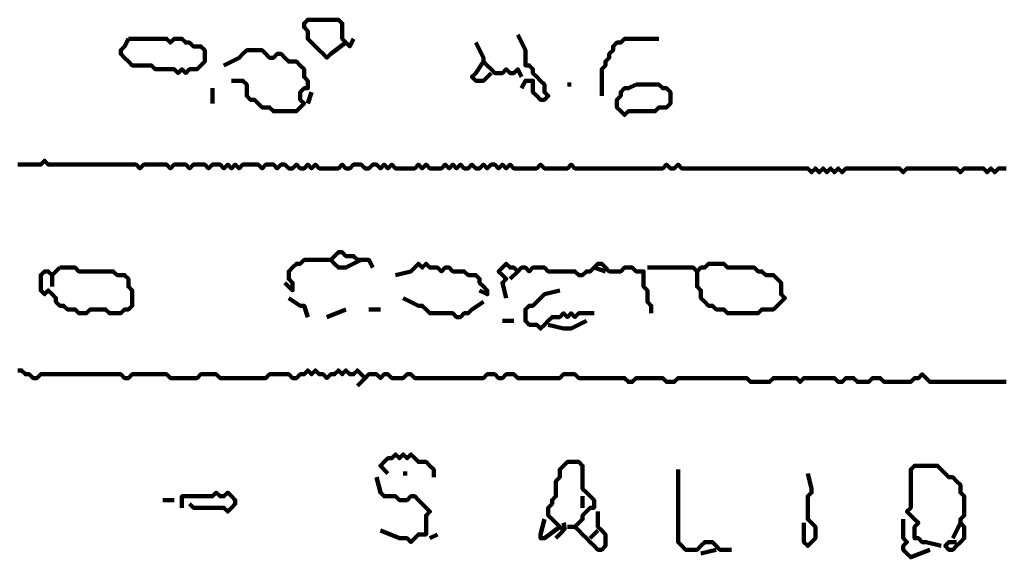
# Model space of a CAD drawing. Header units: metres. Extents: x 1959 to 4131, y 3282 to 4313.
# Tile 289 of 356: x 2431.48 to 2433.86, y 4294.16 to 4295.47. Entities that reach past the tile are written whole.
import ezdxf

# ---------------------------------------------------------------- set-up
doc = ezdxf.new("R2010")
doc.units = ezdxf.units.M
doc.layers.add('P', color=250, linetype='Continuous', lineweight=100)

msp = doc.modelspace()

# ---------------------------------------------------------------- linework, layer by layer
at = {"layer": 'P', "color": 0, "linetype": 'Continuous'}
for points in [[(2432.2663, 4295.4099), (2432.2294, 4295.3823), (2432.2202, 4295.373), (2432.2109, 4295.3823), (2432.2017, 4295.3915), (2432.1925, 4295.4007), (2432.1832, 4295.4099), (2432.174, 4295.4192), (2432.174, 4295.4284), (2432.174, 4295.4376), (2432.1648, 4295.4469), (2432.1648, 4295.4561), (2432.174, 4295.4653), (2432.1832, 4295.4653), (2432.1925, 4295.4653), (2432.2017, 4295.4653), (2432.2109, 4295.4653), (2432.2202, 4295.4653), (2432.2294, 4295.4653), (2432.2386, 4295.4653), (2432.2479, 4295.4653), (2432.2571, 4295.4561), (2432.2571, 4295.4469), (2432.2571, 4295.4376), (2432.2571, 4295.4284), (2432.2571, 4295.4192), (2432.2663, 4295.4099), (2432.2756, 4295.4007), (2432.2848, 4295.4192)], [(2431.7402, 4295.4192), (2431.7494, 4295.4192), (2431.7586, 4295.4192), (2431.7679, 4295.4192), (2431.7771, 4295.4192), (2431.7863, 4295.4192), (2431.7956, 4295.4192), (2431.8048, 4295.4192), (2431.814, 4295.4192), (2431.8232, 4295.4192), (2431.8325, 4295.4192), (2431.8417, 4295.4099), (2431.8509, 4295.4192), (2431.8602, 4295.4192), (2431.8694, 4295.4192), (2431.8786, 4295.4099), (2431.8879, 4295.4099), (2431.8971, 4295.4007), (2431.9063, 4295.4007), (2431.9156, 4295.4007), (2431.9248, 4295.3915), (2431.9248, 4295.3823), (2431.9248, 4295.373), (2431.9248, 4295.3638), (2431.9156, 4295.3546), (2431.9063, 4295.3453), (2431.8971, 4295.3453), (2431.8879, 4295.3453), (2431.8786, 4295.3361), (2431.8694, 4295.3453), (2431.8602, 4295.3361), (2431.8509, 4295.3453), (2431.8417, 4295.3453), (2431.8325, 4295.3453), (2431.8232, 4295.3453), (2431.814, 4295.3453), (2431.8048, 4295.3453), (2431.7956, 4295.3546), (2431.7863, 4295.3546), (2431.7771, 4295.3546), (2431.7679, 4295.3546), (2431.7586, 4295.3546), (2431.7494, 4295.3546), (2431.7402, 4295.3638), (2431.7309, 4295.373), (2431.7217, 4295.3823), (2431.7217, 4295.3915), (2431.7309, 4295.4007), (2431.7402, 4295.4192)], [(2432.6817, 4295.4284), (2432.7002, 4295.3915), (2432.7002, 4295.3823), (2432.7002, 4295.373), (2432.7002, 4295.3638), (2432.7002, 4295.3546), (2432.7094, 4295.3546), (2432.7186, 4295.3453), (2432.7186, 4295.3361), (2432.7279, 4295.3269), (2432.7371, 4295.3176), (2432.7463, 4295.3084), (2432.7463, 4295.2992), (2432.7463, 4295.2899), (2432.7556, 4295.2807), (2432.7463, 4295.2715), (2432.7371, 4295.2715), (2432.7279, 4295.2807), (2432.7186, 4295.2899), (2432.7186, 4295.2992), (2432.7186, 4295.3084), (2432.7186, 4295.3176), (2432.7094, 4295.3176), (2432.7002, 4295.3176), (2432.6909, 4295.2992)], [(2432.8848, 4295.2807), (2432.8848, 4295.3176), (2432.8848, 4295.3269), (2432.8848, 4295.3361), (2432.8848, 4295.3453), (2432.894, 4295.3546), (2432.894, 4295.3638), (2432.9032, 4295.373), (2432.9032, 4295.3823), (2432.9125, 4295.3915), (2432.9125, 4295.4007), (2432.9217, 4295.4099), (2432.9309, 4295.4099), (2432.9402, 4295.4192), (2432.9494, 4295.4192), (2432.9586, 4295.4192), (2432.9679, 4295.4192), (2432.9771, 4295.4192), (2432.9863, 4295.4192), (2432.9956, 4295.4192), (2433.0232, 4295.4192)], [(2431.9709, 4295.3546), (2432.0079, 4295.373), (2432.0171, 4295.3823), (2432.0263, 4295.3915), (2432.0356, 4295.3915), (2432.0448, 4295.3915), (2432.054, 4295.3915), (2432.0632, 4295.3915), (2432.0725, 4295.3823), (2432.0817, 4295.373), (2432.0909, 4295.373), (2432.1002, 4295.3823), (2432.1094, 4295.3823), (2432.1186, 4295.373), (2432.1279, 4295.3638), (2432.1371, 4295.3638), (2432.1463, 4295.3638), (2432.1556, 4295.3546), (2432.1648, 4295.3453), (2432.1648, 4295.3361), (2432.1648, 4295.3269), (2432.174, 4295.3176), (2432.174, 4295.3084), (2432.174, 4295.2992), (2432.1648, 4295.2992), (2432.1556, 4295.2899), (2432.1556, 4295.2807), (2432.1556, 4295.2715), (2432.1648, 4295.2623), (2432.1556, 4295.253), (2432.1463, 4295.2438), (2432.1371, 4295.2438), (2432.1279, 4295.2438), (2432.1186, 4295.2438), (2432.1094, 4295.2438), (2432.1002, 4295.2438), (2432.0909, 4295.2438), (2432.0817, 4295.253), (2432.0725, 4295.253), (2432.0632, 4295.253), (2432.054, 4295.2623), (2432.0448, 4295.2715), (2432.0356, 4295.2715), (2432.0263, 4295.2807), (2432.0263, 4295.2899), (2432.0263, 4295.2992), (2432.0263, 4295.3084), (2432.0171, 4295.3176), (2431.9894, 4295.3176)], [(2432.5802, 4295.4099), (2432.5986, 4295.373), (2432.5986, 4295.3638), (2432.6079, 4295.3546), (2432.6171, 4295.3453), (2432.6263, 4295.3361), (2432.6356, 4295.3361), (2432.6448, 4295.3361), (2432.654, 4295.3453), (2432.6632, 4295.3361), (2432.6725, 4295.3361), (2432.6817, 4295.3453), (2432.6909, 4295.3269)], [(2432.5986, 4295.3638), (2432.5802, 4295.3361), (2432.5709, 4295.3269), (2432.5802, 4295.3176), (2432.5894, 4295.3176), (2432.5986, 4295.3176), (2432.6171, 4295.3361)], [(2431.9432, 4295.2992), (2431.9432, 4295.2623)], [(2432.8017, 4295.3084), (2432.8109, 4295.3084)], [(2432.9679, 4295.3084), (2432.9771, 4295.3084), (2432.9863, 4295.3084), (2432.9956, 4295.3084), (2433.0048, 4295.3084), (2433.014, 4295.3084), (2433.0232, 4295.3084), (2433.0325, 4295.2992), (2433.0417, 4295.2992), (2433.0509, 4295.2899), (2433.0509, 4295.2807), (2433.0509, 4295.2715), (2433.0509, 4295.2623), (2433.0417, 4295.253), (2433.0325, 4295.253), (2433.0232, 4295.253), (2433.014, 4295.2438), (2433.0048, 4295.2438), (2432.9956, 4295.2438), (2432.9863, 4295.2438), (2432.9771, 4295.2438), (2432.9679, 4295.2438), (2432.9586, 4295.2438), (2432.9494, 4295.2438), (2432.9402, 4295.2346), (2432.9309, 4295.2438), (2432.9217, 4295.253), (2432.9217, 4295.2623), (2432.9217, 4295.2715), (2432.9309, 4295.2807), (2432.9309, 4295.2899), (2432.9402, 4295.2992), (2432.9494, 4295.2992), (2432.9679, 4295.3084)], [(2432.1832, 4295.2899), (2432.174, 4295.2623)], [(2431.4725, 4295.1146), (2431.4817, 4295.1146), (2431.4909, 4295.1146), (2431.5002, 4295.1146), (2431.5094, 4295.1146), (2431.5186, 4295.1146), (2431.5279, 4295.1146), (2431.5371, 4295.1238), (2431.5463, 4295.1146), (2431.5556, 4295.1146), (2431.5648, 4295.1146), (2431.574, 4295.1146), (2431.5832, 4295.1146), (2431.5925, 4295.1146), (2431.6017, 4295.1146), (2431.6109, 4295.1146), (2431.6202, 4295.1146), (2431.6294, 4295.1146), (2431.6386, 4295.1146), (2431.6479, 4295.1146), (2431.6571, 4295.1146), (2431.6663, 4295.1146), (2431.6756, 4295.1146), (2431.6848, 4295.1146), (2431.694, 4295.1146), (2431.7032, 4295.1146), (2431.7125, 4295.1146), (2431.7217, 4295.1146), (2431.7309, 4295.1146), (2431.7402, 4295.1146), (2431.7494, 4295.1146), (2431.7586, 4295.1146), (2431.7679, 4295.1053), (2431.7771, 4295.1146), (2431.7863, 4295.1146), (2431.7956, 4295.1146), (2431.8048, 4295.1146), (2431.814, 4295.1146), (2431.8232, 4295.1146), (2431.8325, 4295.1146), (2431.8417, 4295.1053), (2431.8509, 4295.1146), (2431.8602, 4295.1146), (2431.8694, 4295.1146), (2431.8786, 4295.1146), (2431.8879, 4295.1053), (2431.8971, 4295.1146), (2431.9063, 4295.1146), (2431.9156, 4295.1146), (2431.9248, 4295.1146), (2431.934, 4295.1053), (2431.9432, 4295.1146), (2431.9525, 4295.1146), (2431.9617, 4295.1146), (2431.9709, 4295.1053), (2431.9802, 4295.1146), (2431.9894, 4295.1053), (2431.9986, 4295.1146), (2432.0079, 4295.1053), (2432.0171, 4295.1146), (2432.0263, 4295.1146), (2432.0356, 4295.1146), (2432.0448, 4295.1146), (2432.054, 4295.1146), (2432.0632, 4295.1053), (2432.0725, 4295.1146), (2432.0817, 4295.1146), (2432.0909, 4295.1146), (2432.1002, 4295.1053), (2432.1094, 4295.1146), (2432.1186, 4295.1146), (2432.1279, 4295.1053), (2432.1371, 4295.1053), (2432.1463, 4295.1146), (2432.1556, 4295.1053), (2432.1648, 4295.1053), (2432.174, 4295.1146), (2432.1832, 4295.1053), (2432.1925, 4295.1146), (2432.2017, 4295.1053), (2432.2109, 4295.1053), (2432.2202, 4295.1053), (2432.2294, 4295.1053), (2432.2386, 4295.1053), (2432.2479, 4295.1053), (2432.2571, 4295.1146), (2432.2663, 4295.1053), (2432.2756, 4295.1053), (2432.2848, 4295.1146), (2432.294, 4295.1146), (2432.3032, 4295.1146), (2432.3125, 4295.1053), (2432.3217, 4295.1053), (2432.3309, 4295.1146), (2432.3402, 4295.1146), (2432.3494, 4295.1053), (2432.3586, 4295.1146), (2432.3679, 4295.1053), (2432.3771, 4295.1146), (2432.3863, 4295.1053), (2432.3956, 4295.1053), (2432.4048, 4295.1053), (2432.414, 4295.1053), (2432.4232, 4295.1053), (2432.4325, 4295.1053), (2432.4417, 4295.1146), (2432.4509, 4295.1053), (2432.4602, 4295.1146), (2432.4694, 4295.1053), (2432.4786, 4295.1053), (2432.4879, 4295.1053), (2432.4971, 4295.1053), (2432.5063, 4295.1146), (2432.5156, 4295.1053), (2432.5248, 4295.1146), (2432.534, 4295.1053), (2432.5432, 4295.1146), (2432.5525, 4295.1053), (2432.5617, 4295.1053), (2432.5709, 4295.1146), (2432.5802, 4295.1053), (2432.5894, 4295.1053), (2432.5986, 4295.1146), (2432.6079, 4295.1053), (2432.6171, 4295.1146), (2432.6263, 4295.1146), (2432.6356, 4295.1053), (2432.6448, 4295.1146), (2432.654, 4295.1053), (2432.6632, 4295.1146), (2432.6725, 4295.1053), (2432.6817, 4295.1053), (2432.6909, 4295.1053), (2432.7002, 4295.1053), (2432.7094, 4295.1053), (2432.7186, 4295.1053), (2432.7279, 4295.1053), (2432.7371, 4295.1146), (2432.7463, 4295.1053), (2432.7556, 4295.1053), (2432.7648, 4295.1053), (2432.774, 4295.1053), (2432.7832, 4295.1053), (2432.7925, 4295.1053), (2432.8017, 4295.1053), (2432.8109, 4295.1146), (2432.8202, 4295.1053), (2432.8294, 4295.1053), (2432.8386, 4295.1053), (2432.8479, 4295.1053), (2432.8571, 4295.1053), (2432.8663, 4295.1053), (2432.8756, 4295.1053), (2432.8848, 4295.1053), (2432.894, 4295.1053), (2432.9032, 4295.1053), (2432.9125, 4295.1053), (2432.9217, 4295.1053), (2432.9309, 4295.1053), (2432.9402, 4295.1053), (2432.9494, 4295.1053), (2432.9586, 4295.1053), (2432.9679, 4295.1053), (2432.9771, 4295.1053), (2432.9863, 4295.1053), (2432.9956, 4295.1053), (2433.0048, 4295.1053), (2433.014, 4295.1053), (2433.0232, 4295.1053), (2433.0325, 4295.1053), (2433.0417, 4295.1146), (2433.0509, 4295.1053), (2433.0602, 4295.1053), (2433.0694, 4295.1146), (2433.0786, 4295.1053), (2433.0879, 4295.1053), (2433.0971, 4295.1053), (2433.1063, 4295.1053), (2433.1156, 4295.1053), (2433.1248, 4295.1053), (2433.134, 4295.1053), (2433.1432, 4295.1053), (2433.1525, 4295.1053), (2433.1617, 4295.1053), (2433.1709, 4295.1053), (2433.1802, 4295.1053), (2433.1894, 4295.1053), (2433.1986, 4295.1053), (2433.2079, 4295.1053), (2433.2171, 4295.1053), (2433.2263, 4295.1053), (2433.2356, 4295.1053), (2433.2448, 4295.1053), (2433.254, 4295.1053), (2433.2632, 4295.1053), (2433.2725, 4295.1053), (2433.2817, 4295.1053), (2433.2909, 4295.1053), (2433.3002, 4295.1053), (2433.3094, 4295.1053), (2433.3186, 4295.1053), (2433.3279, 4295.1053), (2433.3371, 4295.1053), (2433.3463, 4295.1053), (2433.3556, 4295.1053), (2433.3648, 4295.1053), (2433.374, 4295.1053), (2433.3832, 4295.1053), (2433.3925, 4295.0961), (2433.4017, 4295.1053), (2433.4109, 4295.0961), (2433.4202, 4295.1053), (2433.4294, 4295.0961), (2433.4386, 4295.1053), (2433.4479, 4295.0961), (2433.4571, 4295.1053), (2433.4663, 4295.0961), (2433.4756, 4295.1053), (2433.4848, 4295.1053), (2433.494, 4295.1053), (2433.5032, 4295.1053), (2433.5125, 4295.1053), (2433.5217, 4295.1053), (2433.5309, 4295.1053), (2433.5402, 4295.1053), (2433.5494, 4295.1053), (2433.5586, 4295.1053), (2433.5679, 4295.1053), (2433.5771, 4295.1053), (2433.5863, 4295.1053), (2433.5956, 4295.1053), (2433.6048, 4295.1053), (2433.614, 4295.0961), (2433.6232, 4295.1053), (2433.6325, 4295.1053), (2433.6417, 4295.1053), (2433.6509, 4295.1053), (2433.6602, 4295.1053), (2433.6694, 4295.1053), (2433.6786, 4295.1053), (2433.6879, 4295.1053), (2433.6971, 4295.1053), (2433.7063, 4295.1053), (2433.7156, 4295.1053), (2433.7248, 4295.1053), (2433.734, 4295.1053), (2433.7432, 4295.1053), (2433.7525, 4295.0961), (2433.7617, 4295.1053), (2433.7709, 4295.1053), (2433.7802, 4295.1053), (2433.7894, 4295.1053), (2433.7986, 4295.1053), (2433.8079, 4295.1053), (2433.8171, 4295.0961), (2433.8263, 4295.1053), (2433.8356, 4295.0961), (2433.8448, 4295.1053), (2433.854, 4295.1053), (2433.8632, 4295.1053)], [(2432.3032, 4294.8838), (2432.2663, 4294.8653), (2432.2571, 4294.8653), (2432.2479, 4294.8653), (2432.2386, 4294.8746), (2432.2294, 4294.8838), (2432.2386, 4294.893), (2432.2479, 4294.9023), (2432.2571, 4294.9023), (2432.2663, 4294.893), (2432.2756, 4294.893), (2432.2848, 4294.893), (2432.294, 4294.8838), (2432.3032, 4294.8838), (2432.3125, 4294.8838), (2432.3217, 4294.8838), (2432.3309, 4294.8653)], [(2432.1186, 4294.8284), (2432.1371, 4294.8099), (2432.1371, 4294.8192), (2432.1371, 4294.8284), (2432.1279, 4294.8376), (2432.1279, 4294.8469), (2432.1279, 4294.8561), (2432.1371, 4294.8653), (2432.1463, 4294.8746), (2432.1556, 4294.8746), (2432.1648, 4294.8838), (2432.174, 4294.8838), (2432.1832, 4294.8838), (2432.1925, 4294.8838), (2432.2017, 4294.8838), (2432.2109, 4294.8838), (2432.2294, 4294.8838)], [(2432.3863, 4294.8469), (2432.4232, 4294.8561), (2432.4325, 4294.8653), (2432.4417, 4294.8746), (2432.4509, 4294.8653), (2432.4602, 4294.8746), (2432.4694, 4294.8653), (2432.4786, 4294.8653), (2432.4879, 4294.8653), (2432.4971, 4294.8561), (2432.5063, 4294.8653), (2432.5156, 4294.8653), (2432.5248, 4294.8561), (2432.534, 4294.8561), (2432.5432, 4294.8561), (2432.5525, 4294.8561), (2432.5617, 4294.8469), (2432.5709, 4294.8469), (2432.5802, 4294.8469), (2432.5894, 4294.8376), (2432.5894, 4294.8284), (2432.5986, 4294.8192), (2432.6079, 4294.8099), (2432.6079, 4294.8007), (2432.5894, 4294.8099)], [(2432.654, 4294.7915), (2432.6448, 4294.8284), (2432.654, 4294.8376), (2432.6448, 4294.8469), (2432.6356, 4294.8561), (2432.6448, 4294.8653), (2432.654, 4294.8746), (2432.6632, 4294.8653), (2432.6725, 4294.8653), (2432.6817, 4294.8561), (2432.6909, 4294.8653), (2432.7002, 4294.8653), (2432.7094, 4294.8561), (2432.7186, 4294.8653), (2432.7279, 4294.8653), (2432.7371, 4294.8653), (2432.7463, 4294.8653), (2432.7556, 4294.8561), (2432.7648, 4294.8561), (2432.774, 4294.8561), (2432.7832, 4294.8561), (2432.7925, 4294.8561), (2432.8017, 4294.8561), (2432.8109, 4294.8561), (2432.8202, 4294.8561), (2432.8294, 4294.8469), (2432.8386, 4294.8469), (2432.8479, 4294.8561), (2432.8571, 4294.8561), (2432.8663, 4294.8653), (2432.8756, 4294.8746), (2432.8848, 4294.8746), (2432.894, 4294.8653), (2432.9032, 4294.8561), (2432.9125, 4294.8561), (2432.9217, 4294.8561), (2432.9309, 4294.8561), (2432.9402, 4294.8653), (2432.9494, 4294.8653), (2432.9586, 4294.8653), (2432.9679, 4294.8561), (2432.9771, 4294.8561), (2432.9863, 4294.8561), (2432.9863, 4294.8469), (2432.9863, 4294.8376), (2432.9863, 4294.8284), (2432.9863, 4294.8192), (2432.9956, 4294.8099), (2432.9956, 4294.8007), (2432.9956, 4294.7915), (2432.9956, 4294.7823), (2433.0048, 4294.773), (2433.0048, 4294.7546)], [(2432.9956, 4294.8653), (2433.0325, 4294.8653), (2433.0417, 4294.8653), (2433.0509, 4294.8653), (2433.0602, 4294.8653), (2433.0694, 4294.8653), (2433.0786, 4294.8653), (2433.0879, 4294.8653), (2433.0971, 4294.8653), (2433.1063, 4294.8653), (2433.1156, 4294.8561), (2433.1248, 4294.8653), (2433.134, 4294.8653), (2433.1432, 4294.8746), (2433.1525, 4294.8746), (2433.1617, 4294.8746), (2433.1709, 4294.8746), (2433.1802, 4294.8746), (2433.1894, 4294.8653), (2433.1986, 4294.8653), (2433.2079, 4294.8653), (2433.2171, 4294.8653), (2433.2263, 4294.8653), (2433.2356, 4294.8653), (2433.2448, 4294.8653), (2433.254, 4294.8653), (2433.2632, 4294.8561), (2433.2725, 4294.8561), (2433.2817, 4294.8469), (2433.2909, 4294.8469), (2433.3002, 4294.8469), (2433.3094, 4294.8376), (2433.3186, 4294.8284), (2433.3186, 4294.8192), (2433.3186, 4294.8099), (2433.3186, 4294.8007), (2433.3279, 4294.7915), (2433.3186, 4294.7823), (2433.3094, 4294.773), (2433.3002, 4294.7638), (2433.2909, 4294.7638), (2433.2817, 4294.7638), (2433.2725, 4294.7638), (2433.2632, 4294.7546), (2433.254, 4294.7546), (2433.2448, 4294.7546), (2433.2356, 4294.7546), (2433.2263, 4294.7546), (2433.2171, 4294.7546), (2433.2079, 4294.7546), (2433.1986, 4294.7546), (2433.1894, 4294.7546), (2433.1802, 4294.7638), (2433.1709, 4294.7638), (2433.1617, 4294.7638), (2433.1525, 4294.773), (2433.1432, 4294.773), (2433.134, 4294.7823), (2433.1248, 4294.7915), (2433.1248, 4294.8007), (2433.1248, 4294.8099), (2433.1156, 4294.8192), (2433.1156, 4294.8284), (2433.1156, 4294.8376), (2433.1156, 4294.8561)], [(2431.574, 4294.8653), (2431.5832, 4294.8653), (2431.5925, 4294.8653), (2431.6017, 4294.8653), (2431.6109, 4294.8653), (2431.6202, 4294.8561), (2431.6294, 4294.8561), (2431.6386, 4294.8561), (2431.6479, 4294.8561), (2431.6571, 4294.8561), (2431.6663, 4294.8561), (2431.6756, 4294.8561), (2431.6848, 4294.8561), (2431.694, 4294.8561), (2431.7032, 4294.8561), (2431.7125, 4294.8469), (2431.7217, 4294.8469), (2431.7309, 4294.8469), (2431.7402, 4294.8376), (2431.7402, 4294.8284), (2431.7402, 4294.8192), (2431.7494, 4294.8099), (2431.7494, 4294.8007), (2431.7494, 4294.7915), (2431.7494, 4294.7823), (2431.7494, 4294.773), (2431.7402, 4294.7638), (2431.7309, 4294.7638), (2431.7217, 4294.7546), (2431.7125, 4294.7546), (2431.7032, 4294.7546), (2431.694, 4294.7546), (2431.6848, 4294.7638), (2431.6756, 4294.7638), (2431.6663, 4294.7638), (2431.6571, 4294.7638), (2431.6479, 4294.7638), (2431.6386, 4294.7546), (2431.6294, 4294.7546), (2431.6202, 4294.7546), (2431.6109, 4294.7638), (2431.6017, 4294.7638), (2431.5925, 4294.7638), (2431.5832, 4294.773), (2431.574, 4294.773), (2431.5648, 4294.7823), (2431.5648, 4294.7915), (2431.5556, 4294.8007), (2431.5463, 4294.8099), (2431.5371, 4294.8007), (2431.5279, 4294.8099), (2431.5279, 4294.8192), (2431.5279, 4294.8284), (2431.5279, 4294.8376), (2431.5279, 4294.8469), (2431.5371, 4294.8561), (2431.5463, 4294.8561), (2431.5556, 4294.8469), (2431.574, 4294.8653)], [(2431.5556, 4294.8469), (2431.5556, 4294.8192)], [(2432.6817, 4294.8561), (2432.6632, 4294.8376)], [(2432.8663, 4294.8653), (2432.894, 4294.8561)], [(2432.8663, 4294.7546), (2432.8294, 4294.7546), (2432.8202, 4294.7453), (2432.8109, 4294.7546), (2432.8017, 4294.7453), (2432.7925, 4294.7546), (2432.7832, 4294.7453), (2432.774, 4294.7453), (2432.7648, 4294.7453), (2432.7556, 4294.7361), (2432.7463, 4294.7269), (2432.7371, 4294.7176), (2432.7279, 4294.7269), (2432.7186, 4294.7269), (2432.7094, 4294.7269), (2432.7002, 4294.7361), (2432.7002, 4294.7453), (2432.7002, 4294.7546), (2432.7002, 4294.7638), (2432.7094, 4294.773), (2432.7186, 4294.773), (2432.7279, 4294.7823), (2432.7371, 4294.7915), (2432.7463, 4294.8007), (2432.7832, 4294.8099)], [(2432.1279, 4294.7915), (2432.1556, 4294.773), (2432.1648, 4294.773), (2432.174, 4294.7453)], [(2432.4048, 4294.7915), (2432.4417, 4294.773), (2432.4509, 4294.773), (2432.4602, 4294.7638), (2432.4694, 4294.7546), (2432.4786, 4294.7546), (2432.4879, 4294.7546), (2432.4971, 4294.7546), (2432.5063, 4294.7546), (2432.5156, 4294.7546), (2432.5248, 4294.7546), (2432.534, 4294.7453), (2432.5432, 4294.7453), (2432.5525, 4294.7546), (2432.5617, 4294.7546), (2432.5709, 4294.7638), (2432.5986, 4294.7823)], [(2432.2202, 4294.7453), (2432.2663, 4294.7638)], [(2432.3217, 4294.7638), (2432.3494, 4294.7638)], [(2432.6448, 4294.7361), (2432.6725, 4294.7361)], [(2432.8479, 4294.7361), (2432.8109, 4294.7176), (2432.8017, 4294.7176), (2432.7925, 4294.7176), (2432.7556, 4294.7269)], [(2431.4725, 4294.6161), (2431.4817, 4294.6161), (2431.4909, 4294.6069), (2431.5002, 4294.6069), (2431.5094, 4294.5976), (2431.5186, 4294.5976), (2431.5279, 4294.6069), (2431.5371, 4294.6069), (2431.5463, 4294.6069), (2431.5556, 4294.6069), (2431.5648, 4294.6069), (2431.574, 4294.6069), (2431.5832, 4294.6069), (2431.5925, 4294.6069), (2431.6017, 4294.6069), (2431.6109, 4294.6069), (2431.6202, 4294.6069), (2431.6294, 4294.6069), (2431.6386, 4294.6069), (2431.6479, 4294.6069), (2431.6571, 4294.6069), (2431.6663, 4294.6069), (2431.6756, 4294.6069), (2431.6848, 4294.6069), (2431.694, 4294.6069), (2431.7032, 4294.6069), (2431.7125, 4294.6069), (2431.7217, 4294.6069), (2431.7309, 4294.5976), (2431.7402, 4294.5976), (2431.7494, 4294.6069), (2431.7586, 4294.6069), (2431.7679, 4294.6069), (2431.7771, 4294.6069), (2431.7863, 4294.6069), (2431.7956, 4294.6069), (2431.8048, 4294.6069), (2431.814, 4294.6069), (2431.8232, 4294.6069), (2431.8325, 4294.6069), (2431.8417, 4294.5976), (2431.8509, 4294.5976), (2431.8602, 4294.5976), (2431.8694, 4294.5976), (2431.8786, 4294.5976), (2431.8879, 4294.5976), (2431.8971, 4294.5976), (2431.9063, 4294.5976), (2431.9156, 4294.6069), (2431.9248, 4294.6069), (2431.934, 4294.6069), (2431.9432, 4294.6069), (2431.9525, 4294.6069), (2431.9617, 4294.5976), (2431.9709, 4294.5976), (2431.9802, 4294.5976), (2431.9894, 4294.5976), (2431.9986, 4294.5976), (2432.0079, 4294.5976), (2432.0171, 4294.5976), (2432.0263, 4294.5976), (2432.0356, 4294.5976), (2432.0448, 4294.5976), (2432.054, 4294.5976), (2432.0632, 4294.5976), (2432.0725, 4294.5976), (2432.0817, 4294.6069), (2432.0909, 4294.6069), (2432.1002, 4294.6069), (2432.1094, 4294.6069), (2432.1186, 4294.6069), (2432.1279, 4294.6069), (2432.1371, 4294.5976), (2432.1463, 4294.5976), (2432.1556, 4294.6069), (2432.1648, 4294.6069), (2432.174, 4294.6161), (2432.1832, 4294.6069), (2432.1925, 4294.6161), (2432.2017, 4294.6069), (2432.2109, 4294.6069), (2432.2202, 4294.5976), (2432.2294, 4294.6069), (2432.2386, 4294.6069), (2432.2479, 4294.6161), (2432.2571, 4294.6069), (2432.2663, 4294.6161), (2432.2756, 4294.6069), (2432.2848, 4294.6069), (2432.294, 4294.6161), (2432.3032, 4294.6069), (2432.3125, 4294.5976), (2432.3217, 4294.6069), (2432.3309, 4294.6069), (2432.3402, 4294.6069), (2432.3494, 4294.5976), (2432.3586, 4294.6069), (2432.3679, 4294.6069), (2432.3771, 4294.5976), (2432.3863, 4294.5976), (2432.3956, 4294.5976), (2432.4048, 4294.5976), (2432.414, 4294.6069), (2432.4232, 4294.6069), (2432.4325, 4294.5976), (2432.4417, 4294.5976), (2432.4509, 4294.5976), (2432.4602, 4294.5976), (2432.4694, 4294.5976), (2432.4786, 4294.5976), (2432.4879, 4294.5976), (2432.4971, 4294.5976), (2432.5063, 4294.5976), (2432.5156, 4294.5976), (2432.5248, 4294.5976), (2432.534, 4294.5976), (2432.5432, 4294.5976), (2432.5525, 4294.5976), (2432.5617, 4294.5976), (2432.5709, 4294.5976), (2432.5802, 4294.5976), (2432.5894, 4294.5976), (2432.5986, 4294.5976), (2432.6079, 4294.6069), (2432.6171, 4294.6069), (2432.6263, 4294.6069), (2432.6356, 4294.5976), (2432.6448, 4294.5976), (2432.654, 4294.6069), (2432.6632, 4294.6069), (2432.6725, 4294.6069), (2432.6817, 4294.5976), (2432.6909, 4294.5976), (2432.7002, 4294.5976), (2432.7094, 4294.5976), (2432.7186, 4294.5976), (2432.7279, 4294.5976), (2432.7371, 4294.5976), (2432.7463, 4294.5976), (2432.7556, 4294.5976), (2432.7648, 4294.5976), (2432.774, 4294.5976), (2432.7832, 4294.5976), (2432.7925, 4294.6069), (2432.8017, 4294.6069), (2432.8109, 4294.6069), (2432.8202, 4294.6069), (2432.8294, 4294.5976), (2432.8386, 4294.5976), (2432.8479, 4294.5976), (2432.8571, 4294.5976), (2432.8663, 4294.5976), (2432.8756, 4294.5976), (2432.8848, 4294.5976), (2432.894, 4294.5976), (2432.9032, 4294.5976), (2432.9125, 4294.5976), (2432.9217, 4294.5976), (2432.9309, 4294.5976), (2432.9402, 4294.5976), (2432.9494, 4294.5884), (2432.9586, 4294.5884), (2432.9679, 4294.5976), (2432.9771, 4294.5976), (2432.9863, 4294.5976), (2432.9956, 4294.5976), (2433.0048, 4294.5976), (2433.014, 4294.5976), (2433.0232, 4294.5976), (2433.0325, 4294.5976), (2433.0417, 4294.5884), (2433.0509, 4294.5884), (2433.0602, 4294.5884), (2433.0694, 4294.5976), (2433.0786, 4294.5976), (2433.0879, 4294.5976), (2433.0971, 4294.5976), (2433.1063, 4294.5976), (2433.1156, 4294.5976), (2433.1248, 4294.5976), (2433.134, 4294.5976), (2433.1432, 4294.5976), (2433.1525, 4294.5976), (2433.1617, 4294.5976), (2433.1709, 4294.5976), (2433.1802, 4294.5976), (2433.1894, 4294.5976), (2433.1986, 4294.5976), (2433.2079, 4294.5976), (2433.2171, 4294.5976), (2433.2263, 4294.5976), (2433.2356, 4294.5976), (2433.2448, 4294.5884), (2433.254, 4294.5884), (2433.2632, 4294.5884), (2433.2725, 4294.5884), (2433.2817, 4294.5884), (2433.2909, 4294.5884), (2433.3002, 4294.5976), (2433.3094, 4294.5976), (2433.3186, 4294.5976), (2433.3279, 4294.5976), (2433.3371, 4294.5976), (2433.3463, 4294.5976), (2433.3556, 4294.5976), (2433.3648, 4294.5884), (2433.374, 4294.5976), (2433.3832, 4294.5976), (2433.3925, 4294.5976), (2433.4017, 4294.5976), (2433.4109, 4294.5976), (2433.4202, 4294.5976), (2433.4294, 4294.5976), (2433.4386, 4294.5976), (2433.4479, 4294.5976), (2433.4571, 4294.5884), (2433.4663, 4294.5884), (2433.4756, 4294.5976), (2433.4848, 4294.5976), (2433.494, 4294.5976), (2433.5032, 4294.5884), (2433.5125, 4294.5884), (2433.5217, 4294.5884), (2433.5309, 4294.5884), (2433.5402, 4294.5976), (2433.5494, 4294.5976), (2433.5586, 4294.5976), (2433.5679, 4294.5884), (2433.5771, 4294.5884), (2433.5863, 4294.5884), (2433.5956, 4294.5884), (2433.6048, 4294.5884), (2433.614, 4294.5884), (2433.6232, 4294.5884), (2433.6325, 4294.5884), (2433.6417, 4294.5976), (2433.6509, 4294.5976), (2433.6602, 4294.6069), (2433.6694, 4294.5976), (2433.6786, 4294.5884), (2433.6879, 4294.5884), (2433.6971, 4294.5884), (2433.7063, 4294.5884), (2433.7156, 4294.5884), (2433.7248, 4294.5884), (2433.734, 4294.5884), (2433.7432, 4294.5884), (2433.7525, 4294.5884), (2433.7617, 4294.5884), (2433.7709, 4294.5884), (2433.7802, 4294.5884), (2433.7894, 4294.5884), (2433.7986, 4294.5884), (2433.8079, 4294.5884), (2433.8171, 4294.5884), (2433.8263, 4294.5884), (2433.8356, 4294.5884), (2433.8448, 4294.5884), (2433.854, 4294.5884), (2433.8632, 4294.5884)], [(2432.3125, 4294.5976), (2432.294, 4294.5792)], [(2432.3679, 4294.3669), (2432.3494, 4294.3853), (2432.3586, 4294.3946), (2432.3679, 4294.4038), (2432.3771, 4294.4038), (2432.3863, 4294.413), (2432.3956, 4294.4038), (2432.4048, 4294.413), (2432.414, 4294.4038), (2432.4232, 4294.413), (2432.4325, 4294.4038), (2432.4417, 4294.3946), (2432.4509, 4294.3946), (2432.4602, 4294.3946), (2432.4694, 4294.3853), (2432.4786, 4294.3761), (2432.4786, 4294.3576)], [(2432.7925, 4294.2469), (2432.794, 4294.2423), (2432.794, 4294.2392), (2432.7956, 4294.233), (2432.794, 4294.2315), (2432.7925, 4294.2315), (2432.7894, 4294.233), (2432.7848, 4294.2361), (2432.7802, 4294.2407), (2432.774, 4294.2469), (2432.7648, 4294.2561), (2432.7556, 4294.2653), (2432.7556, 4294.2746), (2432.7556, 4294.2838), (2432.7648, 4294.293), (2432.7648, 4294.3023), (2432.774, 4294.3115), (2432.774, 4294.3207), (2432.774, 4294.3299), (2432.774, 4294.3392), (2432.774, 4294.3484), (2432.7832, 4294.3576), (2432.7832, 4294.3669), (2432.7832, 4294.3761), (2432.7925, 4294.3853), (2432.8017, 4294.3946), (2432.8109, 4294.3946), (2432.8202, 4294.3946), (2432.8294, 4294.3946), (2432.8386, 4294.3853), (2432.8386, 4294.3761), (2432.8386, 4294.3669), (2432.8386, 4294.3576), (2432.8386, 4294.3484), (2432.8386, 4294.3392), (2432.8386, 4294.3299), (2432.8479, 4294.3207), (2432.8571, 4294.3115), (2432.8663, 4294.3023), (2432.8663, 4294.293), (2432.8663, 4294.2838), (2432.8571, 4294.2838), (2432.8479, 4294.2746), (2432.8386, 4294.2653), (2432.8386, 4294.2561), (2432.8294, 4294.2469), (2432.8202, 4294.2376), (2432.8294, 4294.2284), (2432.8386, 4294.2192), (2432.8479, 4294.2099), (2432.8571, 4294.2007), (2432.8663, 4294.1915), (2432.8756, 4294.1823), (2432.8848, 4294.1823), (2432.894, 4294.1915), (2432.894, 4294.2007), (2432.894, 4294.2099), (2432.894, 4294.2192), (2432.8848, 4294.2284), (2432.8756, 4294.2376), (2432.8756, 4294.2746)], [(2432.4048, 4294.3669), (2432.414, 4294.3669)], [(2433.0694, 4294.3761), (2433.0694, 4294.3392), (2433.0694, 4294.3299), (2433.0694, 4294.3207), (2433.0694, 4294.3115), (2433.0694, 4294.3023), (2433.0694, 4294.293), (2433.0694, 4294.2838), (2433.0694, 4294.2746), (2433.0694, 4294.2653), (2433.0694, 4294.2561), (2433.0694, 4294.2469), (2433.0694, 4294.2376), (2433.0694, 4294.2284), (2433.0694, 4294.2192), (2433.0694, 4294.2099), (2433.0694, 4294.2007), (2433.0786, 4294.1915), (2433.0879, 4294.1823), (2433.0971, 4294.1823), (2433.1063, 4294.1823), (2433.1156, 4294.1823), (2433.1248, 4294.1915), (2433.134, 4294.2007), (2433.1432, 4294.2007), (2433.1525, 4294.2007), (2433.1617, 4294.1915), (2433.1709, 4294.1823), (2433.1986, 4294.1823)], [(2433.3832, 4294.3669), (2433.3925, 4294.3299), (2433.3925, 4294.3207), (2433.3832, 4294.3115), (2433.3832, 4294.3023), (2433.3832, 4294.293), (2433.3832, 4294.2838), (2433.3832, 4294.2746), (2433.3832, 4294.2653), (2433.3832, 4294.2561), (2433.3925, 4294.2469), (2433.4017, 4294.2376), (2433.4017, 4294.2284), (2433.4017, 4294.2192), (2433.4017, 4294.2099), (2433.3925, 4294.2007), (2433.3832, 4294.1915), (2433.374, 4294.2007), (2433.374, 4294.2099), (2433.374, 4294.2192), (2433.374, 4294.2469)], [(2433.7063, 4294.1915), (2433.6694, 4294.2007), (2433.6602, 4294.2007), (2433.6509, 4294.2099), (2433.6417, 4294.2099), (2433.6417, 4294.2192), (2433.6417, 4294.2284), (2433.6417, 4294.2376), (2433.6509, 4294.2469), (2433.6417, 4294.2561), (2433.6325, 4294.2653), (2433.6232, 4294.2746), (2433.6325, 4294.2838), (2433.6325, 4294.293), (2433.6325, 4294.3023), (2433.6325, 4294.3115), (2433.6325, 4294.3207), (2433.6325, 4294.3299), (2433.6325, 4294.3392), (2433.6325, 4294.3484), (2433.6325, 4294.3576), (2433.6325, 4294.3669), (2433.6325, 4294.3761), (2433.6417, 4294.3853), (2433.6509, 4294.3853), (2433.6602, 4294.3853), (2433.6694, 4294.3853), (2433.6786, 4294.3853), (2433.6879, 4294.3853), (2433.6971, 4294.3853), (2433.7063, 4294.3761), (2433.7156, 4294.3669), (2433.7248, 4294.3576), (2433.734, 4294.3576), (2433.7432, 4294.3484), (2433.7525, 4294.3392), (2433.7525, 4294.3299), (2433.7525, 4294.3207), (2433.7617, 4294.3115), (2433.7617, 4294.3023), (2433.7617, 4294.293), (2433.7617, 4294.2838), (2433.7617, 4294.2746), (2433.7617, 4294.2653), (2433.7525, 4294.2561), (2433.7525, 4294.2469), (2433.7617, 4294.2376), (2433.7617, 4294.2284), (2433.7617, 4294.2192), (2433.7617, 4294.2099), (2433.7525, 4294.2007), (2433.7432, 4294.1915), (2433.734, 4294.1823), (2433.7248, 4294.1823), (2433.7156, 4294.1915), (2433.7248, 4294.2007), (2433.7432, 4294.2007)], [(2432.3402, 4294.3576), (2432.3494, 4294.3207), (2432.3586, 4294.3115), (2432.3679, 4294.3115), (2432.3771, 4294.3115), (2432.3863, 4294.3115), (2432.3956, 4294.3023), (2432.4048, 4294.3023), (2432.414, 4294.3023), (2432.4232, 4294.3115), (2432.4325, 4294.3115), (2432.4417, 4294.3023), (2432.4509, 4294.293), (2432.4602, 4294.2838), (2432.4694, 4294.2746), (2432.4602, 4294.2653), (2432.4602, 4294.2561), (2432.4602, 4294.2469), (2432.4602, 4294.2376), (2432.4602, 4294.2284), (2432.4602, 4294.2192), (2432.4509, 4294.2192), (2432.4417, 4294.2192), (2432.4325, 4294.2099), (2432.4232, 4294.2007), (2432.414, 4294.2099), (2432.4048, 4294.2099), (2432.3956, 4294.2099), (2432.3494, 4294.2284)], [(2431.8694, 4294.2838), (2431.8694, 4294.3115), (2431.8786, 4294.3115), (2431.8879, 4294.3115), (2431.8971, 4294.3115), (2431.9063, 4294.3115), (2431.9156, 4294.3115), (2431.9248, 4294.3115), (2431.934, 4294.3115), (2431.9432, 4294.3115), (2431.9525, 4294.3207), (2431.9617, 4294.3115), (2431.9709, 4294.3115), (2431.9802, 4294.3207), (2431.9894, 4294.3115), (2431.9986, 4294.3023), (2431.9986, 4294.293), (2431.9894, 4294.2838), (2431.9802, 4294.2746), (2431.9709, 4294.2838), (2431.9617, 4294.2838), (2431.9525, 4294.2838), (2431.9432, 4294.2838), (2431.934, 4294.2838), (2431.9248, 4294.2838), (2431.9156, 4294.2838), (2431.9063, 4294.2838), (2431.8971, 4294.2838), (2431.8879, 4294.293)], [(2431.8232, 4294.3023), (2431.8509, 4294.3023)], [(2432.8386, 4294.3115), (2432.8386, 4294.2838)], [(2432.7463, 4294.2561), (2432.7371, 4294.2192), (2432.7371, 4294.2099), (2432.7463, 4294.2099), (2432.7832, 4294.2376)], [(2433.614, 4294.2561), (2433.614, 4294.2192), (2433.614, 4294.2099), (2433.6232, 4294.2007), (2433.614, 4294.1915), (2433.614, 4294.1823), (2433.6232, 4294.173), (2433.6325, 4294.1638), (2433.6786, 4294.1823)], [(2432.7925, 4294.2284), (2432.774, 4294.2099)], [(2432.8017, 4294.2376), (2432.8202, 4294.2376)], [(2432.8756, 4294.2284), (2432.8571, 4294.2099)], [(2433.7525, 4294.2469), (2433.734, 4294.2099)], [(2432.4879, 4294.2192), (2432.4694, 4294.2099)], [(2433.1248, 4294.173), (2433.1617, 4294.1823)]]:
    msp.add_lwpolyline(points, dxfattribs=at)

doc.saveas('drawing.dxf')
